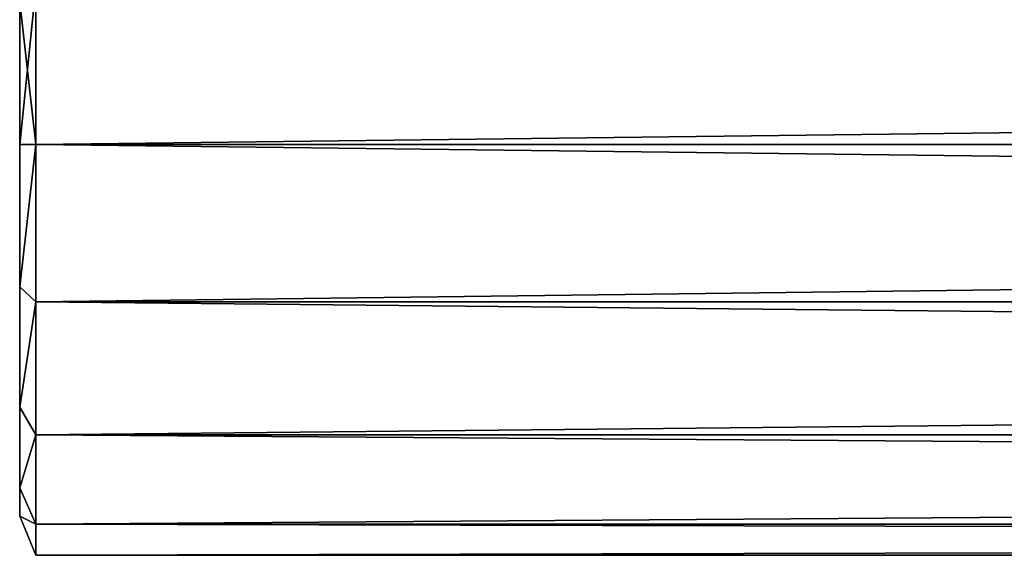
# Model space of a CAD drawing. Extents: x 0 to 48.8, y 0 to 26.9.
# Tile 610 of 656: x 28.6 to 29.8, y 0.4 to 1. Entities that reach past the tile are written whole.
import ezdxf

# ---------------------------------------------------------------- set-up
doc = ezdxf.new("R2010")
doc.units = 0
doc.header["$MEASUREMENT"] = 0
doc.layers.get('0').update_dxf_attribs({"linetype": 'CONTINUOUS'})
doc.layers.add('DRAWER_LOWER_HANDLE_1', color=251, linetype='CONTINUOUS')
doc.layers.add('DRAWER_UPPER_HANDLE_1', color=251, linetype='CONTINUOUS')

# ---------------------------------------------------------------- blocks, each defined once
blk = doc.blocks.new('T48IT100NP_TRADECAD_DXF')
at = {"layer": 'DRAWER_LOWER_HANDLE_1', "color": 0}
for p, q in [((28.6203, 0.871, 18.5984), (28.6203, 1.0624, 18.6365)), ((28.6203, 1.0624, 19.5603), (28.6203, 0.871, 19.5984)), ((28.6203, 1.0624, 19.5603), (28.6203, 0.871, 19.5984)), ((28.6203, 0.871, 18.5984), (28.6203, 1.0624, 18.6365)), ((28.6008, 0.871, 18.6461), (28.6008, 1.0441, 18.6805)), ((28.6008, 1.0441, 19.5163), (28.6008, 0.871, 19.5507)), ((28.6008, 0.871, 18.6461), (28.6008, 1.0441, 18.6805)), ((28.6008, 1.0441, 19.5163), (28.6008, 0.871, 19.5507)), ((28.6008, 0.6979, 18.6805), (28.6008, 0.871, 18.6461)), ((28.6008, 0.871, 19.5507), (28.6008, 0.6979, 19.5163)), ((28.6008, 0.871, 18.6461), (28.6203, 0.871, 18.5984)), ((28.6203, 0.871, 19.5984), (28.6008, 0.871, 19.5507)), ((28.6203, 0.871, 19.5984), (28.6008, 0.871, 19.5507)), ((28.6008, 0.871, 19.5507), (28.6008, 0.6979, 19.5163)), ((28.6008, 0.871, 18.6461), (28.6203, 0.871, 18.5984)), ((28.6008, 0.6979, 18.6805), (28.6008, 0.871, 18.6461)), ((44.2908, 0.871, 19.5984), (28.6203, 0.871, 19.5984)), ((28.6203, 0.6797, 19.5603), (28.6203, 0.871, 19.5984)), ((44.2908, 0.871, 19.5984), (28.6203, 0.871, 19.5984)), ((28.6203, 0.6797, 19.5603), (28.6203, 0.871, 19.5984)), ((28.6203, 0.6797, 18.6365), (28.6203, 0.871, 18.5984)), ((28.6203, 0.871, 18.5984), (44.2908, 0.871, 18.5984)), ((28.6203, 0.6797, 18.6365), (28.6203, 0.871, 18.5984)), ((28.6203, 0.871, 18.5984), (44.2908, 0.871, 18.5984)), ((28.6008, 0.5512, 18.7786), (28.6008, 0.6979, 18.6805)), ((28.6008, 0.6979, 19.5163), (28.6008, 0.5512, 19.4182)), ((28.6203, 0.6797, 19.5603), (28.6008, 0.6979, 19.5163)), ((28.6203, 0.6797, 19.5603), (28.6008, 0.6979, 19.5163)), ((28.6008, 0.6979, 19.5163), (28.6008, 0.5512, 19.4182)), ((28.6203, 0.6797, 18.6365), (28.6008, 0.6979, 18.6805)), ((28.6008, 0.5512, 18.7786), (28.6008, 0.6979, 18.6805)), ((28.6203, 0.6797, 18.6365), (28.6008, 0.6979, 18.6805)), ((44.2908, 0.6797, 19.5603), (28.6203, 0.6797, 19.5603)), ((28.6203, 0.6797, 19.5603), (28.6203, 0.5175, 19.452)), ((28.6203, 0.5175, 18.7449), (28.6203, 0.6797, 18.6365)), ((28.6203, 0.6797, 19.5603), (28.6203, 0.5175, 19.452)), ((44.2908, 0.6797, 19.5603), (28.6203, 0.6797, 19.5603)), ((28.6203, 0.5175, 18.7449), (28.6203, 0.6797, 18.6365)), ((44.2908, 0.6797, 18.6365), (28.6203, 0.6797, 18.6365)), ((44.2908, 0.6797, 18.6365), (28.6203, 0.6797, 18.6365)), ((28.6008, 0.4532, 18.9253), (28.6008, 0.5512, 18.7786)), ((28.6008, 0.5512, 19.4182), (28.6008, 0.4532, 19.2715)), ((28.6203, 0.5175, 19.452), (28.6008, 0.5512, 19.4182)), ((28.6203, 0.5175, 19.452), (28.6008, 0.5512, 19.4182)), ((28.6008, 0.5512, 19.4182), (28.6008, 0.4532, 19.2715)), ((28.6203, 0.5175, 18.7449), (28.6008, 0.5512, 18.7786)), ((28.6008, 0.4532, 18.9253), (28.6008, 0.5512, 18.7786)), ((28.6203, 0.5175, 18.7449), (28.6008, 0.5512, 18.7786)), ((28.6203, 0.5175, 19.452), (28.6203, 0.4091, 19.2897)), ((28.6203, 0.4091, 18.9071), (28.6203, 0.5175, 18.7449)), ((44.2908, 0.5175, 19.452), (28.6203, 0.5175, 19.452)), ((28.6203, 0.5175, 19.452), (28.6203, 0.4091, 19.2897)), ((44.2908, 0.5175, 19.452), (28.6203, 0.5175, 19.452)), ((28.6203, 0.4091, 18.9071), (28.6203, 0.5175, 18.7449)), ((44.2908, 0.5175, 18.7449), (28.6203, 0.5175, 18.7449)), ((44.2908, 0.5175, 18.7449), (28.6203, 0.5175, 18.7449)), ((28.6008, 0.4532, 19.2715), (28.6008, 0.4187, 19.0984)), ((28.6008, 0.4187, 19.0984), (28.6008, 0.4532, 18.9253)), ((28.6203, 0.4091, 19.2897), (28.6008, 0.4532, 19.2715)), ((28.6203, 0.4091, 19.2897), (28.6008, 0.4532, 19.2715)), ((28.6008, 0.4532, 19.2715), (28.6008, 0.4187, 19.0984)), ((28.6203, 0.4091, 18.9071), (28.6008, 0.4532, 18.9253)), ((28.6008, 0.4187, 19.0984), (28.6008, 0.4532, 18.9253)), ((28.6203, 0.4091, 18.9071), (28.6008, 0.4532, 18.9253)), ((28.6203, 0.371, 19.0984), (28.6008, 0.4187, 19.0984)), ((28.6203, 0.371, 19.0984), (28.6008, 0.4187, 19.0984)), ((28.6203, 0.4091, 19.2897), (28.6203, 0.371, 19.0984)), ((28.6203, 0.371, 19.0984), (28.6203, 0.4091, 18.9071)), ((44.2908, 0.4091, 19.2897), (28.6203, 0.4091, 19.2897)), ((28.6203, 0.4091, 19.2897), (28.6203, 0.371, 19.0984)), ((44.2908, 0.4091, 19.2897), (28.6203, 0.4091, 19.2897)), ((28.6203, 0.371, 19.0984), (28.6203, 0.4091, 18.9071)), ((44.2908, 0.4091, 18.9071), (28.6203, 0.4091, 18.9071)), ((44.2908, 0.4091, 18.9071), (28.6203, 0.4091, 18.9071)), ((44.2908, 0.371, 19.0984), (28.6203, 0.371, 19.0984)), ((44.2908, 0.371, 19.0984), (28.6203, 0.371, 19.0984))]:
    blk.add_line(p, q, dxfattribs=at)
at = {"layer": 'DRAWER_UPPER_HANDLE_1', "color": 0}
for p, q in [((28.6203, 0.871, 28.4462), (28.6203, 1.0624, 28.4842)), ((28.6203, 1.0624, 29.4081), (28.6203, 0.871, 29.4462)), ((28.6203, 1.0624, 29.4081), (28.6203, 0.871, 29.4462)), ((28.6203, 0.871, 28.4462), (28.6203, 1.0624, 28.4842)), ((28.6008, 0.871, 28.4939), (28.6008, 1.0441, 28.5283)), ((28.6008, 1.0441, 29.364), (28.6008, 0.871, 29.3985)), ((28.6008, 0.871, 28.4939), (28.6008, 1.0441, 28.5283)), ((28.6008, 1.0441, 29.364), (28.6008, 0.871, 29.3985)), ((28.6008, 0.6979, 28.5283), (28.6008, 0.871, 28.4939)), ((28.6008, 0.871, 29.3985), (28.6008, 0.6979, 29.364)), ((28.6008, 0.871, 28.4939), (28.6203, 0.871, 28.4462)), ((28.6203, 0.871, 29.4462), (28.6008, 0.871, 29.3985)), ((28.6203, 0.871, 29.4462), (28.6008, 0.871, 29.3985)), ((28.6008, 0.871, 29.3985), (28.6008, 0.6979, 29.364)), ((28.6008, 0.871, 28.4939), (28.6203, 0.871, 28.4462)), ((28.6008, 0.6979, 28.5283), (28.6008, 0.871, 28.4939)), ((44.2908, 0.871, 29.4462), (28.6203, 0.871, 29.4462)), ((28.6203, 0.6797, 29.4081), (28.6203, 0.871, 29.4462)), ((44.2908, 0.871, 29.4462), (28.6203, 0.871, 29.4462)), ((28.6203, 0.6797, 29.4081), (28.6203, 0.871, 29.4462)), ((28.6203, 0.6797, 28.4842), (28.6203, 0.871, 28.4462)), ((28.6203, 0.871, 28.4462), (44.2908, 0.871, 28.4462)), ((28.6203, 0.6797, 28.4842), (28.6203, 0.871, 28.4462)), ((28.6203, 0.871, 28.4462), (44.2908, 0.871, 28.4462)), ((28.6008, 0.5512, 28.6263), (28.6008, 0.6979, 28.5283)), ((28.6008, 0.6979, 29.364), (28.6008, 0.5512, 29.266)), ((28.6203, 0.6797, 29.4081), (28.6008, 0.6979, 29.364)), ((28.6203, 0.6797, 29.4081), (28.6008, 0.6979, 29.364)), ((28.6008, 0.6979, 29.364), (28.6008, 0.5512, 29.266)), ((28.6203, 0.6797, 28.4842), (28.6008, 0.6979, 28.5283)), ((28.6008, 0.5512, 28.6263), (28.6008, 0.6979, 28.5283)), ((28.6203, 0.6797, 28.4842), (28.6008, 0.6979, 28.5283)), ((44.2908, 0.6797, 29.4081), (28.6203, 0.6797, 29.4081)), ((28.6203, 0.6797, 29.4081), (28.6203, 0.5175, 29.2997)), ((28.6203, 0.5175, 28.5926), (28.6203, 0.6797, 28.4842)), ((28.6203, 0.6797, 29.4081), (28.6203, 0.5175, 29.2997)), ((44.2908, 0.6797, 29.4081), (28.6203, 0.6797, 29.4081)), ((28.6203, 0.5175, 28.5926), (28.6203, 0.6797, 28.4842)), ((44.2908, 0.6797, 28.4842), (28.6203, 0.6797, 28.4842)), ((44.2908, 0.6797, 28.4842), (28.6203, 0.6797, 28.4842)), ((28.6008, 0.4532, 28.7731), (28.6008, 0.5512, 28.6263)), ((28.6008, 0.5512, 29.266), (28.6008, 0.4532, 29.1192)), ((28.6203, 0.5175, 29.2997), (28.6008, 0.5512, 29.266)), ((28.6203, 0.5175, 29.2997), (28.6008, 0.5512, 29.266)), ((28.6008, 0.5512, 29.266), (28.6008, 0.4532, 29.1192)), ((28.6203, 0.5175, 28.5926), (28.6008, 0.5512, 28.6263)), ((28.6008, 0.4532, 28.7731), (28.6008, 0.5512, 28.6263)), ((28.6203, 0.5175, 28.5926), (28.6008, 0.5512, 28.6263)), ((28.6203, 0.5175, 29.2997), (28.6203, 0.4091, 29.1375)), ((28.6203, 0.4091, 28.7548), (28.6203, 0.5175, 28.5926)), ((44.2908, 0.5175, 29.2997), (28.6203, 0.5175, 29.2997)), ((28.6203, 0.5175, 29.2997), (28.6203, 0.4091, 29.1375)), ((44.2908, 0.5175, 29.2997), (28.6203, 0.5175, 29.2997)), ((28.6203, 0.4091, 28.7548), (28.6203, 0.5175, 28.5926)), ((44.2908, 0.5175, 28.5926), (28.6203, 0.5175, 28.5926)), ((44.2908, 0.5175, 28.5926), (28.6203, 0.5175, 28.5926)), ((28.6008, 0.4532, 29.1192), (28.6008, 0.4187, 28.9462)), ((28.6008, 0.4187, 28.9462), (28.6008, 0.4532, 28.7731)), ((28.6203, 0.4091, 29.1375), (28.6008, 0.4532, 29.1192)), ((28.6203, 0.4091, 29.1375), (28.6008, 0.4532, 29.1192)), ((28.6008, 0.4532, 29.1192), (28.6008, 0.4187, 28.9462)), ((28.6203, 0.4091, 28.7548), (28.6008, 0.4532, 28.7731)), ((28.6008, 0.4187, 28.9462), (28.6008, 0.4532, 28.7731)), ((28.6203, 0.4091, 28.7548), (28.6008, 0.4532, 28.7731)), ((28.6203, 0.371, 28.9462), (28.6008, 0.4187, 28.9462)), ((28.6203, 0.371, 28.9462), (28.6008, 0.4187, 28.9462)), ((28.6203, 0.4091, 29.1375), (28.6203, 0.371, 28.9462)), ((28.6203, 0.371, 28.9462), (28.6203, 0.4091, 28.7548)), ((44.2908, 0.4091, 29.1375), (28.6203, 0.4091, 29.1375)), ((28.6203, 0.4091, 29.1375), (28.6203, 0.371, 28.9462)), ((44.2908, 0.4091, 29.1375), (28.6203, 0.4091, 29.1375)), ((28.6203, 0.371, 28.9462), (28.6203, 0.4091, 28.7548)), ((44.2908, 0.4091, 28.7548), (28.6203, 0.4091, 28.7548)), ((44.2908, 0.4091, 28.7548), (28.6203, 0.4091, 28.7548)), ((44.2908, 0.371, 28.9462), (28.6203, 0.371, 28.9462)), ((44.2908, 0.371, 28.9462), (28.6203, 0.371, 28.9462))]:
    blk.add_line(p, q, dxfattribs=at)
at = {"layer": 'DRAWER_LOWER_HANDLE_1', "color": 251}
mesh = blk.add_polyface(dxfattribs=at)
corners = [(28.6008, 0.4532, 18.9253), (28.6008, 0.4532, 19.2715), (28.6008, 0.4187, 19.0984), (28.6008, 0.5512, 18.7786), (28.6008, 0.5512, 19.4182), (28.6008, 0.6979, 18.6805), (28.6008, 0.6979, 19.5163), (28.6008, 0.871, 18.6461), (28.6008, 0.871, 19.5507), (28.6008, 1.0441, 18.6805), (28.6008, 1.0441, 19.5163), (28.6008, 1.1908, 18.7786), (28.6008, 1.1908, 19.4182), (28.6008, 1.2889, 18.9253), (28.6008, 1.2889, 19.2715), (28.6008, 1.3233, 19.0984)]
mesh.append_faces([[corners[k] for k in face] for face in [(0, 1, 2), (14, 13, 15)]], dxfattribs={"vtx0": -1, "color": 251})
mesh.append_faces([[corners[k] for k in face] for face in [(1, 3, 4), (4, 5, 6), (6, 7, 8), (8, 9, 10), (10, 11, 12), (12, 13, 14)]], dxfattribs={"vtx0": -1, "vtx1": -1, "color": 251})
mesh.append_faces([[corners[k] for k in face] for face in [(1, 0, 3), (4, 3, 5), (6, 5, 7), (8, 7, 9), (10, 9, 11), (12, 11, 13)]], dxfattribs={"vtx0": -1, "vtx2": -1, "color": 251})
mesh = blk.add_polyface(dxfattribs=at)
corners = [(28.6203, 1.0624, 18.6365), (28.6008, 0.871, 18.6461), (28.6203, 0.871, 18.5984), (28.6008, 1.0441, 18.6805)]
mesh.append_faces([[corners[k] for k in face] for face in [(0, 1, 2), (1, 0, 3)]], dxfattribs={"vtx0": -1, "color": 251})
mesh = blk.add_polyface(dxfattribs=at)
corners = [(28.6008, 1.0441, 19.5163), (28.6203, 0.871, 19.5984), (28.6008, 0.871, 19.5507), (28.6203, 1.0624, 19.5603)]
mesh.append_faces([[corners[k] for k in face] for face in [(0, 1, 2), (1, 0, 3)]], dxfattribs={"vtx0": -1, "color": 251})
mesh = blk.add_polyface(dxfattribs=at)
corners = [(44.2908, 1.0624, 19.5603), (28.6203, 0.871, 19.5984), (28.6203, 1.0624, 19.5603), (44.2908, 0.871, 19.5984)]
mesh.append_faces([[corners[k] for k in face] for face in [(0, 1, 2), (1, 0, 3)]], dxfattribs={"vtx0": -1, "color": 251})
mesh = blk.add_polyface(dxfattribs=at)
corners = [(44.2908, 0.871, 18.5984), (28.6203, 1.0624, 18.6365), (28.6203, 0.871, 18.5984), (44.2908, 1.0624, 18.6365)]
mesh.append_faces([[corners[k] for k in face] for face in [(0, 1, 2), (1, 0, 3)]], dxfattribs={"vtx0": -1, "color": 251})
mesh = blk.add_polyface(dxfattribs=at)
corners = [(28.6008, 0.6979, 19.5163), (28.6203, 0.871, 19.5984), (28.6203, 0.6797, 19.5603), (28.6008, 0.871, 19.5507)]
mesh.append_faces([[corners[k] for k in face] for face in [(0, 1, 2), (1, 0, 3)]], dxfattribs={"vtx0": -1, "color": 251})
mesh = blk.add_polyface(dxfattribs=at)
corners = [(28.6203, 0.871, 18.5984), (28.6008, 0.6979, 18.6805), (28.6203, 0.6797, 18.6365), (28.6008, 0.871, 18.6461)]
mesh.append_faces([[corners[k] for k in face] for face in [(0, 1, 2), (1, 0, 3)]], dxfattribs={"vtx0": -1, "color": 251})
mesh = blk.add_polyface(dxfattribs=at)
corners = [(44.2908, 0.871, 19.5984), (28.6203, 0.6797, 19.5603), (28.6203, 0.871, 19.5984), (44.2908, 0.6797, 19.5603)]
mesh.append_faces([[corners[k] for k in face] for face in [(0, 1, 2), (1, 0, 3)]], dxfattribs={"vtx0": -1, "color": 251})
mesh = blk.add_polyface(dxfattribs=at)
corners = [(44.2908, 0.6797, 18.6365), (28.6203, 0.871, 18.5984), (28.6203, 0.6797, 18.6365), (44.2908, 0.871, 18.5984)]
mesh.append_faces([[corners[k] for k in face] for face in [(0, 1, 2), (1, 0, 3)]], dxfattribs={"vtx0": -1, "color": 251})
mesh = blk.add_polyface(dxfattribs=at)
corners = [(28.6008, 0.5512, 19.4182), (28.6203, 0.6797, 19.5603), (28.6203, 0.5175, 19.452), (28.6008, 0.6979, 19.5163)]
mesh.append_faces([[corners[k] for k in face] for face in [(0, 1, 2), (1, 0, 3)]], dxfattribs={"vtx0": -1, "color": 251})
mesh = blk.add_polyface(dxfattribs=at)
corners = [(28.6203, 0.6797, 18.6365), (28.6008, 0.5512, 18.7786), (28.6203, 0.5175, 18.7449), (28.6008, 0.6979, 18.6805)]
mesh.append_faces([[corners[k] for k in face] for face in [(0, 1, 2), (1, 0, 3)]], dxfattribs={"vtx0": -1, "color": 251})
mesh = blk.add_polyface(dxfattribs=at)
corners = [(44.2908, 0.6797, 19.5603), (28.6203, 0.5175, 19.452), (28.6203, 0.6797, 19.5603), (44.2908, 0.5175, 19.452)]
mesh.append_faces([[corners[k] for k in face] for face in [(0, 1, 2), (1, 0, 3)]], dxfattribs={"vtx0": -1, "color": 251})
mesh = blk.add_polyface(dxfattribs=at)
corners = [(44.2908, 0.5175, 18.7449), (28.6203, 0.6797, 18.6365), (28.6203, 0.5175, 18.7449), (44.2908, 0.6797, 18.6365)]
mesh.append_faces([[corners[k] for k in face] for face in [(0, 1, 2), (1, 0, 3)]], dxfattribs={"vtx0": -1, "color": 251})
mesh = blk.add_polyface(dxfattribs=at)
corners = [(28.6008, 0.4532, 19.2715), (28.6203, 0.5175, 19.452), (28.6203, 0.4091, 19.2897), (28.6008, 0.5512, 19.4182)]
mesh.append_faces([[corners[k] for k in face] for face in [(0, 1, 2), (1, 0, 3)]], dxfattribs={"vtx0": -1, "color": 251})
mesh = blk.add_polyface(dxfattribs=at)
corners = [(28.6203, 0.5175, 18.7449), (28.6008, 0.4532, 18.9253), (28.6203, 0.4091, 18.9071), (28.6008, 0.5512, 18.7786)]
mesh.append_faces([[corners[k] for k in face] for face in [(0, 1, 2), (1, 0, 3)]], dxfattribs={"vtx0": -1, "color": 251})
mesh = blk.add_polyface(dxfattribs=at)
corners = [(28.6203, 0.5175, 19.452), (44.2908, 0.4091, 19.2897), (28.6203, 0.4091, 19.2897), (44.2908, 0.5175, 19.452)]
mesh.append_faces([[corners[k] for k in face] for face in [(0, 1, 2), (1, 0, 3)]], dxfattribs={"vtx0": -1, "color": 251})
mesh = blk.add_polyface(dxfattribs=at)
corners = [(28.6203, 0.4091, 18.9071), (44.2908, 0.5175, 18.7449), (28.6203, 0.5175, 18.7449), (44.2908, 0.4091, 18.9071)]
mesh.append_faces([[corners[k] for k in face] for face in [(0, 1, 2), (1, 0, 3)]], dxfattribs={"vtx0": -1, "color": 251})
mesh = blk.add_polyface(dxfattribs=at)
corners = [(28.6008, 0.4187, 19.0984), (28.6203, 0.4091, 19.2897), (28.6203, 0.371, 19.0984), (28.6008, 0.4532, 19.2715)]
mesh.append_faces([[corners[k] for k in face] for face in [(0, 1, 2), (1, 0, 3)]], dxfattribs={"vtx0": -1, "color": 251})
mesh = blk.add_polyface(dxfattribs=at)
corners = [(28.6203, 0.4091, 18.9071), (28.6008, 0.4187, 19.0984), (28.6203, 0.371, 19.0984), (28.6008, 0.4532, 18.9253)]
mesh.append_faces([[corners[k] for k in face] for face in [(0, 1, 2), (1, 0, 3)]], dxfattribs={"vtx0": -1, "color": 251})
mesh = blk.add_polyface(dxfattribs=at)
corners = [(28.6203, 0.4091, 19.2897), (44.2908, 0.371, 19.0984), (28.6203, 0.371, 19.0984), (44.2908, 0.4091, 19.2897)]
mesh.append_faces([[corners[k] for k in face] for face in [(0, 1, 2), (1, 0, 3)]], dxfattribs={"vtx0": -1, "color": 251})
mesh = blk.add_polyface(dxfattribs=at)
corners = [(28.6203, 0.371, 19.0984), (44.2908, 0.4091, 18.9071), (28.6203, 0.4091, 18.9071), (44.2908, 0.371, 19.0984)]
mesh.append_faces([[corners[k] for k in face] for face in [(0, 1, 2), (1, 0, 3)]], dxfattribs={"vtx0": -1, "color": 251})
at = {"layer": 'DRAWER_UPPER_HANDLE_1', "color": 251}
mesh = blk.add_polyface(dxfattribs=at)
corners = [(28.6008, 0.4532, 28.7731), (28.6008, 0.4532, 29.1192), (28.6008, 0.4187, 28.9462), (28.6008, 0.5512, 28.6263), (28.6008, 0.5512, 29.266), (28.6008, 0.6979, 28.5283), (28.6008, 0.6979, 29.364), (28.6008, 0.871, 28.4939), (28.6008, 0.871, 29.3985), (28.6008, 1.0441, 28.5283), (28.6008, 1.0441, 29.364), (28.6008, 1.1908, 28.6263), (28.6008, 1.1908, 29.266), (28.6008, 1.2889, 28.7731), (28.6008, 1.2889, 29.1192), (28.6008, 1.3233, 28.9462)]
mesh.append_faces([[corners[k] for k in face] for face in [(0, 1, 2), (14, 13, 15)]], dxfattribs={"vtx0": -1, "color": 251})
mesh.append_faces([[corners[k] for k in face] for face in [(1, 3, 4), (4, 5, 6), (6, 7, 8), (8, 9, 10), (10, 11, 12), (12, 13, 14)]], dxfattribs={"vtx0": -1, "vtx1": -1, "color": 251})
mesh.append_faces([[corners[k] for k in face] for face in [(1, 0, 3), (4, 3, 5), (6, 5, 7), (8, 7, 9), (10, 9, 11), (12, 11, 13)]], dxfattribs={"vtx0": -1, "vtx2": -1, "color": 251})
mesh = blk.add_polyface(dxfattribs=at)
corners = [(28.6203, 1.0624, 28.4842), (28.6008, 0.871, 28.4939), (28.6203, 0.871, 28.4462), (28.6008, 1.0441, 28.5283)]
mesh.append_faces([[corners[k] for k in face] for face in [(0, 1, 2), (1, 0, 3)]], dxfattribs={"vtx0": -1, "color": 251})
mesh = blk.add_polyface(dxfattribs=at)
corners = [(28.6008, 1.0441, 29.364), (28.6203, 0.871, 29.4462), (28.6008, 0.871, 29.3985), (28.6203, 1.0624, 29.4081)]
mesh.append_faces([[corners[k] for k in face] for face in [(0, 1, 2), (1, 0, 3)]], dxfattribs={"vtx0": -1, "color": 251})
mesh = blk.add_polyface(dxfattribs=at)
corners = [(44.2908, 1.0624, 29.4081), (28.6203, 0.871, 29.4462), (28.6203, 1.0624, 29.4081), (44.2908, 0.871, 29.4462)]
mesh.append_faces([[corners[k] for k in face] for face in [(0, 1, 2), (1, 0, 3)]], dxfattribs={"vtx0": -1, "color": 251})
mesh = blk.add_polyface(dxfattribs=at)
corners = [(44.2908, 0.871, 28.4462), (28.6203, 1.0624, 28.4842), (28.6203, 0.871, 28.4462), (44.2908, 1.0624, 28.4842)]
mesh.append_faces([[corners[k] for k in face] for face in [(0, 1, 2), (1, 0, 3)]], dxfattribs={"vtx0": -1, "color": 251})
mesh = blk.add_polyface(dxfattribs=at)
corners = [(28.6008, 0.6979, 29.364), (28.6203, 0.871, 29.4462), (28.6203, 0.6797, 29.4081), (28.6008, 0.871, 29.3985)]
mesh.append_faces([[corners[k] for k in face] for face in [(0, 1, 2), (1, 0, 3)]], dxfattribs={"vtx0": -1, "color": 251})
mesh = blk.add_polyface(dxfattribs=at)
corners = [(28.6203, 0.871, 28.4462), (28.6008, 0.6979, 28.5283), (28.6203, 0.6797, 28.4842), (28.6008, 0.871, 28.4939)]
mesh.append_faces([[corners[k] for k in face] for face in [(0, 1, 2), (1, 0, 3)]], dxfattribs={"vtx0": -1, "color": 251})
mesh = blk.add_polyface(dxfattribs=at)
corners = [(44.2908, 0.871, 29.4462), (28.6203, 0.6797, 29.4081), (28.6203, 0.871, 29.4462), (44.2908, 0.6797, 29.4081)]
mesh.append_faces([[corners[k] for k in face] for face in [(0, 1, 2), (1, 0, 3)]], dxfattribs={"vtx0": -1, "color": 251})
mesh = blk.add_polyface(dxfattribs=at)
corners = [(44.2908, 0.6797, 28.4842), (28.6203, 0.871, 28.4462), (28.6203, 0.6797, 28.4842), (44.2908, 0.871, 28.4462)]
mesh.append_faces([[corners[k] for k in face] for face in [(0, 1, 2), (1, 0, 3)]], dxfattribs={"vtx0": -1, "color": 251})
mesh = blk.add_polyface(dxfattribs=at)
corners = [(28.6008, 0.5512, 29.266), (28.6203, 0.6797, 29.4081), (28.6203, 0.5175, 29.2997), (28.6008, 0.6979, 29.364)]
mesh.append_faces([[corners[k] for k in face] for face in [(0, 1, 2), (1, 0, 3)]], dxfattribs={"vtx0": -1, "color": 251})
mesh = blk.add_polyface(dxfattribs=at)
corners = [(28.6203, 0.6797, 28.4842), (28.6008, 0.5512, 28.6263), (28.6203, 0.5175, 28.5926), (28.6008, 0.6979, 28.5283)]
mesh.append_faces([[corners[k] for k in face] for face in [(0, 1, 2), (1, 0, 3)]], dxfattribs={"vtx0": -1, "color": 251})
mesh = blk.add_polyface(dxfattribs=at)
corners = [(44.2908, 0.6797, 29.4081), (28.6203, 0.5175, 29.2997), (28.6203, 0.6797, 29.4081), (44.2908, 0.5175, 29.2997)]
mesh.append_faces([[corners[k] for k in face] for face in [(0, 1, 2), (1, 0, 3)]], dxfattribs={"vtx0": -1, "color": 251})
mesh = blk.add_polyface(dxfattribs=at)
corners = [(44.2908, 0.5175, 28.5926), (28.6203, 0.6797, 28.4842), (28.6203, 0.5175, 28.5926), (44.2908, 0.6797, 28.4842)]
mesh.append_faces([[corners[k] for k in face] for face in [(0, 1, 2), (1, 0, 3)]], dxfattribs={"vtx0": -1, "color": 251})
mesh = blk.add_polyface(dxfattribs=at)
corners = [(28.6008, 0.4532, 29.1192), (28.6203, 0.5175, 29.2997), (28.6203, 0.4091, 29.1375), (28.6008, 0.5512, 29.266)]
mesh.append_faces([[corners[k] for k in face] for face in [(0, 1, 2), (1, 0, 3)]], dxfattribs={"vtx0": -1, "color": 251})
mesh = blk.add_polyface(dxfattribs=at)
corners = [(28.6203, 0.5175, 28.5926), (28.6008, 0.4532, 28.7731), (28.6203, 0.4091, 28.7548), (28.6008, 0.5512, 28.6263)]
mesh.append_faces([[corners[k] for k in face] for face in [(0, 1, 2), (1, 0, 3)]], dxfattribs={"vtx0": -1, "color": 251})
mesh = blk.add_polyface(dxfattribs=at)
corners = [(28.6203, 0.5175, 29.2997), (44.2908, 0.4091, 29.1375), (28.6203, 0.4091, 29.1375), (44.2908, 0.5175, 29.2997)]
mesh.append_faces([[corners[k] for k in face] for face in [(0, 1, 2), (1, 0, 3)]], dxfattribs={"vtx0": -1, "color": 251})
mesh = blk.add_polyface(dxfattribs=at)
corners = [(28.6203, 0.4091, 28.7548), (44.2908, 0.5175, 28.5926), (28.6203, 0.5175, 28.5926), (44.2908, 0.4091, 28.7548)]
mesh.append_faces([[corners[k] for k in face] for face in [(0, 1, 2), (1, 0, 3)]], dxfattribs={"vtx0": -1, "color": 251})
mesh = blk.add_polyface(dxfattribs=at)
corners = [(28.6008, 0.4187, 28.9462), (28.6203, 0.4091, 29.1375), (28.6203, 0.371, 28.9462), (28.6008, 0.4532, 29.1192)]
mesh.append_faces([[corners[k] for k in face] for face in [(0, 1, 2), (1, 0, 3)]], dxfattribs={"vtx0": -1, "color": 251})
mesh = blk.add_polyface(dxfattribs=at)
corners = [(28.6203, 0.4091, 28.7548), (28.6008, 0.4187, 28.9462), (28.6203, 0.371, 28.9462), (28.6008, 0.4532, 28.7731)]
mesh.append_faces([[corners[k] for k in face] for face in [(0, 1, 2), (1, 0, 3)]], dxfattribs={"vtx0": -1, "color": 251})
mesh = blk.add_polyface(dxfattribs=at)
corners = [(28.6203, 0.4091, 29.1375), (44.2908, 0.371, 28.9462), (28.6203, 0.371, 28.9462), (44.2908, 0.4091, 29.1375)]
mesh.append_faces([[corners[k] for k in face] for face in [(0, 1, 2), (1, 0, 3)]], dxfattribs={"vtx0": -1, "color": 251})
mesh = blk.add_polyface(dxfattribs=at)
corners = [(28.6203, 0.371, 28.9462), (44.2908, 0.4091, 28.7548), (28.6203, 0.4091, 28.7548), (44.2908, 0.371, 28.9462)]
mesh.append_faces([[corners[k] for k in face] for face in [(0, 1, 2), (1, 0, 3)]], dxfattribs={"vtx0": -1, "color": 251})

msp = doc.modelspace()

# ---------------------------------------------------------------- block references
at = {"color": 0}
msp.add_blockref('T48IT100NP_TRADECAD_DXF', (0, 0), dxfattribs=at)

doc.saveas('drawing.dxf')
